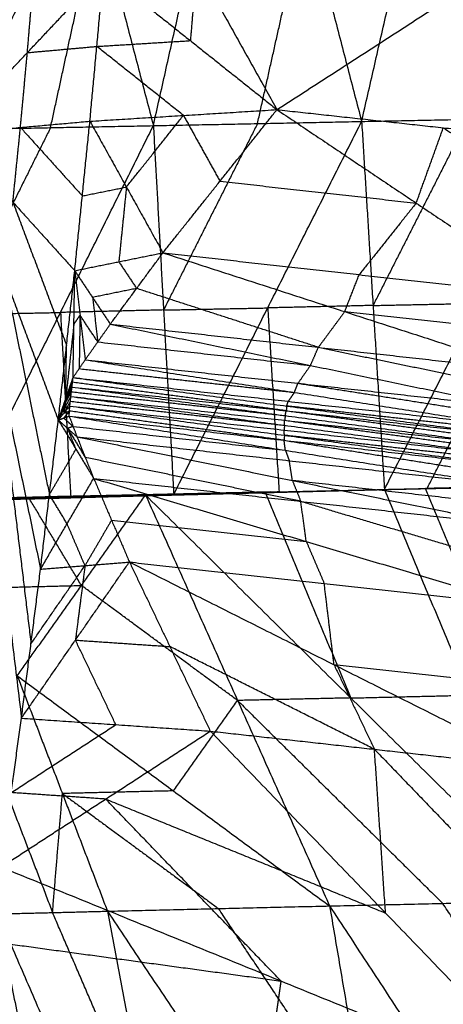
# Model space of a CAD drawing. Header units: millimetres. Extents: x -106 to 110, y -96 to 120.
# Tile 719 of 1020: x 101.69 to 104.19, y -2.97 to 2.83. Entities that reach past the tile are written whole.
import ezdxf

# ---------------------------------------------------------------- set-up
doc = ezdxf.new("R2010")
doc.units = ezdxf.units.MM
doc.header["$MEASUREMENT"] = 0
doc.layers.add('Default', color=7, linetype='Continuous', true_color=0x000000)

msp = doc.modelspace()

# ---------------------------------------------------------------- linework, layer by layer
at = {"layer": 'Default'}
for points in [[(101.2832, 2.159, 12.0172), (101.5213, 6.556, 12.0172), (101.7594, 10.9529, 12.0172)], [(101.2832, 2.159, 12.0172), (101.8578, 4.4025, 12.2207), (102.4325, 6.6461, 12.4242)], [(101.2832, 2.159, 12.0172), (101.8326, 3.9606, 12.2207), (102.382, 5.7622, 12.4242)], [(101.2832, 2.159, 12.0172), (101.8034, 3.5189, 12.2207), (102.3236, 4.8788, 12.4242)], [(103.7041, 2.2308, 8.593), (103.9956, 3.5027, 8.113), (104.287, 4.7746, 7.6329)], [(101.2642, 2.1827, 7.2941), (101.5415, 3.4549, 6.805), (101.8188, 4.727, 6.316)], [(101.8188, 4.727, 6.316), (102.1475, 3.4666, 7.1208), (102.4763, 2.2062, 7.9257)], [(102.4763, 2.2062, 7.9257), (102.761, 3.4783, 7.4413), (103.0457, 4.7504, 6.9569)], [(103.0457, 4.7504, 6.9569), (103.3749, 3.4906, 7.7749), (103.7041, 2.2308, 8.593)], [(101.2832, 2.159, 12.0172), (101.7704, 3.0775, 12.2207), (102.2576, 3.996, 12.4242)], [(102.2576, 3.996, 12.4242), (102.7313, 3.1483, 12.6977), (103.205, 2.3005, 12.9712)], [(103.205, 2.3005, 12.9712), (104.4507, 3.1054, 13.3557), (105.6963, 3.9103, 13.7401)], [(103.0902, 2.2185, 8.2593), (103.2325, 2.8545, 8.0171), (103.3749, 3.4906, 7.7749)], [(101.8702, 2.1945, 7.6099), (102.0089, 2.8305, 7.3654), (102.1475, 3.4666, 7.1208)], [(102.7313, 3.1483, 12.6977), (102.7129, 2.9277, 12.6977), (102.6944, 2.7071, 12.6977)], [(101.2832, 2.159, 12.0172), (101.7335, 2.6364, 12.2207), (102.1838, 3.1138, 12.4242)], [(101.7335, 2.6364, 12.2207), (101.7519, 2.857, 12.2207), (101.7704, 3.0775, 12.2207)], [(102.1022, 2.2323, 12.4242), (102.143, 2.6731, 12.4242), (102.1838, 3.1138, 12.4242)], [(102.1022, 2.2323, 12.4242), (102.143, 2.6731, 12.4242), (102.1838, 3.1138, 12.4242)], [(102.1838, 3.1138, 12.4242), (102.6944, 2.7071, 12.6977), (103.205, 2.3005, 12.9712)], [(101.7335, 2.6364, 12.2207), (101.9382, 2.6547, 12.3225), (102.143, 2.6731, 12.4242)], [(102.143, 2.6731, 12.4242), (102.4187, 2.6901, 12.561), (102.6944, 2.7071, 12.6977)], [(102.6536, 2.2664, 12.6977), (102.3983, 2.4697, 12.561), (102.143, 2.6731, 12.4242)], [(101.6927, 2.1956, 12.2207), (101.7131, 2.416, 12.2207), (101.7335, 2.6364, 12.2207)], [(102.1022, 2.2323, 12.4242), (102.6536, 2.2664, 12.6977), (103.205, 2.3005, 12.9712)], [(102.3174, 1.8446, 12.5537), (102.4855, 2.0555, 12.6257), (102.6536, 2.2664, 12.6977)], [(102.5327, 1.4569, 12.6831), (102.8689, 1.8787, 12.8271), (103.205, 2.3005, 12.9712)], [(102.6536, 2.2664, 12.6977), (102.7612, 2.0725, 12.7624), (102.8689, 1.8787, 12.8271)], [(103.205, 2.3005, 12.9712), (104.0259, 1.7498, 13.2901), (104.8467, 1.1992, 13.6089)], [(103.205, 2.3005, 12.9712), (104.1856, 2.1937, 13.3138), (105.1661, 2.0869, 13.6564)], [(101.2642, 2.1827, 7.2941), (101.8702, 2.1945, 7.6099), (102.4763, 2.2062, 7.9257)], [(101.2832, 2.159, 12.0172), (101.6927, 2.1956, 12.2207), (102.1022, 2.2323, 12.4242)], [(101.3815, 0.0041, 9.6097), (101.9289, 1.1052, 8.7677), (102.4763, 2.2062, 7.9257)], [(102.0129, 1.3515, 12.4242), (102.0576, 1.7919, 12.4242), (102.1022, 2.2323, 12.4242)], [(102.0129, 1.3515, 12.4242), (102.0576, 1.7919, 12.4242), (102.1022, 2.2323, 12.4242)], [(102.1022, 2.2323, 12.4242), (102.3174, 1.8446, 12.5537), (102.5327, 1.4569, 12.6831)], [(102.4763, 2.2062, 7.9257), (103.0902, 2.2185, 8.2593), (103.7041, 2.2308, 8.593)], [(102.4763, 2.2062, 7.9257), (102.5364, 1.1198, 9.0968), (102.5965, 0.0333, 10.268)], [(103.0902, 2.2185, 8.2593), (102.8133, 1.6691, 8.6781), (102.5364, 1.1198, 9.0968)], [(102.5965, 0.0333, 10.268), (103.1503, 1.1321, 9.4305), (103.7041, 2.2308, 8.593)], [(103.7041, 2.2308, 8.593), (104.3286, 2.2435, 8.9445), (104.9532, 2.2561, 9.2961)], [(103.7041, 2.2308, 8.593), (103.7712, 1.1465, 9.7795), (103.8384, 0.0621, 10.9659)], [(104.3286, 2.2435, 8.9445), (104.0499, 1.695, 9.362), (103.7712, 1.1465, 9.7795)], [(103.8384, 0.0621, 10.9659), (104.3958, 1.1591, 10.131), (104.9532, 2.2561, 9.2961)], [(101.2832, 2.159, 12.0172), (101.4909, 0.4367, 12.2207), (101.6986, -1.2856, 12.4242)], [(101.2832, 2.159, 12.0172), (101.5471, 0.8757, 12.2207), (101.8111, -0.4075, 12.4242)], [(101.2832, 2.159, 12.0172), (101.5995, 1.3153, 12.2207), (101.9159, 0.4716, 12.4242)], [(101.2832, 2.159, 12.0172), (101.6481, 1.7553, 12.2207), (102.0129, 1.3515, 12.4242)], [(101.8702, 2.1945, 7.6099), (101.5965, 1.6439, 8.0309), (101.3228, 1.0934, 8.4519)], [(101.6481, 1.7553, 12.2207), (101.6704, 1.9755, 12.2207), (101.6927, 2.1956, 12.2207)], [(101.6927, 2.1956, 12.2207), (101.8751, 1.9938, 12.3225), (102.0576, 1.7919, 12.4242)], [(104.0259, 1.7498, 13.2901), (104.1057, 1.9718, 13.3019), (104.1856, 2.1937, 13.3138)], [(104.1856, 2.1937, 13.3138), (104.596, 1.9184, 13.4732), (105.0064, 1.643, 13.6327)], [(102.8689, 1.8787, 12.8271), (103.4474, 1.8143, 13.0586), (104.0259, 1.7498, 13.2901)], [(102.0576, 1.7919, 12.4242), (102.1875, 1.8182, 12.489), (102.3174, 1.8446, 12.5537)], [(102.3174, 1.8446, 12.5537), (102.2951, 1.6244, 12.5537), (102.2728, 1.4042, 12.5537)], [(101.6481, 1.7553, 12.2207), (101.8062, 1.3334, 12.3225), (101.9644, 0.9115, 12.4242)], [(104.0259, 1.7498, 13.2901), (103.8578, 1.5389, 13.218), (103.6897, 1.328, 13.146)], [(102.0129, 1.3515, 12.4242), (102.2728, 1.4042, 12.5537), (102.5327, 1.4569, 12.6831)], [(102.2225, 1.0364, 12.5484), (102.3776, 1.2467, 12.6157), (102.5327, 1.4569, 12.6831)], [(102.5327, 1.4569, 12.6831), (103.6041, 1.11, 13.1342), (104.6755, 0.7632, 13.5853)], [(102.5327, 1.4569, 12.6831), (103.6897, 1.328, 13.146), (104.8467, 1.1992, 13.6089)], [(102.2728, 1.4042, 12.5537), (102.3252, 1.3254, 12.5847), (102.3776, 1.2467, 12.6157)], [(101.9159, 0.4716, 12.4242), (101.9644, 0.9115, 12.4242), (102.0129, 1.3515, 12.4242)], [(101.9159, 0.4716, 12.4242), (101.9644, 0.9115, 12.4242), (102.0129, 1.3515, 12.4242)], [(102.0029, 0.7216, 12.4541), (102.0079, 1.0366, 12.4392), (102.0129, 1.3515, 12.4242)], [(102.0129, 1.3515, 12.4242), (102.0438, 1.089, 12.4545), (102.0747, 0.8265, 12.4847)], [(102.0129, 1.3515, 12.4242), (102.1177, 1.194, 12.4863), (102.2225, 1.0364, 12.5484)], [(101.5995, 1.3153, 12.2207), (101.7315, 0.6737, 12.3225), (101.8635, 0.032, 12.4242)], [(103.6041, 1.11, 13.1342), (103.6469, 1.219, 13.1401), (103.6897, 1.328, 13.146)], [(102.3776, 1.2467, 12.6157), (102.2477, 1.2203, 12.551), (102.1177, 1.194, 12.4863)], [(103.449, 0.8998, 13.0668), (102.9133, 1.0732, 12.8413), (102.3776, 1.2467, 12.6157)], [(102.1177, 1.194, 12.4863), (102.1332, 1.0627, 12.5014), (102.1486, 0.9315, 12.5165)], [(104.09, 0.0678, 11.1105), (104.3687, 0.6163, 10.6931), (104.6474, 1.1648, 10.2756)], [(101.3228, 1.0934, 8.4519), (101.6258, 1.0993, 8.6098), (101.9289, 1.1052, 8.7677)], [(102.5364, 1.1198, 9.0968), (102.2326, 1.1125, 8.9323), (101.9289, 1.1052, 8.7677)], [(101.9289, 1.1052, 8.7677), (101.9589, 0.562, 9.3533), (101.989, 0.0187, 9.9388)], [(102.5364, 1.1198, 9.0968), (102.8433, 1.1259, 9.2637), (103.1503, 1.1321, 9.4305)], [(103.7712, 1.1465, 9.7795), (103.4608, 1.1393, 9.605), (103.1503, 1.1321, 9.4305)], [(103.1503, 1.1321, 9.4305), (103.1839, 0.5899, 10.0237), (103.2175, 0.0477, 10.617)], [(103.6041, 1.11, 13.1342), (103.5266, 1.0049, 13.1005), (103.449, 0.8998, 13.0668)], [(104.7611, 0.9812, 13.5971), (104.1826, 1.0456, 13.3657), (103.6041, 1.11, 13.1342)], [(103.7712, 1.1465, 9.7795), (104.0835, 1.1528, 9.9552), (104.3958, 1.1591, 10.131)], [(102.0079, 1.0366, 12.4392), (102.0259, 1.0628, 12.4468), (102.0438, 1.089, 12.4545)], [(102.0438, 1.089, 12.4545), (102.0413, 0.9316, 12.4619), (102.0388, 0.7741, 12.4694)], [(102.1486, 0.9315, 12.5165), (102.0962, 1.0103, 12.4855), (102.0438, 1.089, 12.4545)], [(102.0079, 1.0366, 12.4392), (101.9837, 0.8166, 12.4392), (101.9594, 0.5966, 12.4392)], [(102.0747, 0.8265, 12.4847), (102.1486, 0.9315, 12.5165), (102.2225, 1.0364, 12.5484)], [(102.2225, 1.0364, 12.5484), (103.4026, 0.7931, 13.0603), (104.5826, 0.5498, 13.5723)], [(102.2225, 1.0364, 12.5484), (103.449, 0.8998, 13.0668), (104.6755, 0.7632, 13.5853)], [(102.1486, 0.9315, 12.5165), (102.7756, 0.8623, 12.7884), (103.4026, 0.7931, 13.0603)], [(101.5471, 0.8757, 12.2207), (101.651, 0.0146, 12.3225), (101.7549, -0.8466, 12.4242)], [(101.9594, 0.5966, 12.4392), (101.9619, 0.7541, 12.4317), (101.9644, 0.9115, 12.4242)], [(103.4026, 0.7931, 13.0603), (103.4258, 0.8465, 13.0636), (103.449, 0.8998, 13.0668)], [(103.449, 0.8998, 13.0668), (104.039, 0.7782, 13.3228), (104.6291, 0.6565, 13.5788)], [(102.0029, 0.7216, 12.4541), (102.0388, 0.7741, 12.4694), (102.0747, 0.8265, 12.4847)], [(102.0747, 0.8265, 12.4847), (103.3074, 0.6342, 13.0259), (104.5401, 0.4418, 13.567)], [(102.0747, 0.8265, 12.4847), (103.3286, 0.6882, 13.0285), (104.5826, 0.5498, 13.5723)], [(102.0388, 0.7741, 12.4694), (102.6731, 0.7041, 12.7476), (103.3074, 0.6342, 13.0259)], [(103.4026, 0.7931, 13.0603), (103.3656, 0.7407, 13.0444), (103.3286, 0.6882, 13.0285)], [(101.9159, 0.4716, 12.4242), (101.9594, 0.5966, 12.4392), (102.0029, 0.7216, 12.4541)], [(101.9964, 0.6659, 12.454), (101.9997, 0.6937, 12.454), (102.0029, 0.7216, 12.4541)], [(102.0029, 0.7216, 12.4541), (103.2626, 0.554, 13.0096), (104.5223, 0.3864, 13.5652)], [(102.0029, 0.7216, 12.4541), (103.2715, 0.5817, 13.0106), (104.5401, 0.4418, 13.567)], [(101.9159, 0.4716, 12.4242), (101.9561, 0.5687, 12.4391), (101.9964, 0.6659, 12.454)], [(101.9997, 0.6937, 12.454), (101.9779, 0.6312, 12.4466), (101.9561, 0.5687, 12.4391)], [(101.9594, 0.5966, 12.4392), (101.9795, 0.6452, 12.4466), (101.9997, 0.6937, 12.454)], [(101.99, 0.6102, 12.4539), (101.9932, 0.638, 12.4539), (101.9964, 0.6659, 12.454)], [(101.9964, 0.6659, 12.454), (103.2536, 0.4976, 13.0092), (104.5107, 0.3293, 13.5645)], [(101.9964, 0.6659, 12.454), (103.2594, 0.5261, 13.0096), (104.5223, 0.3864, 13.5652)], [(103.2594, 0.5261, 13.0096), (102.6295, 0.6099, 12.7318), (101.9997, 0.6937, 12.454)], [(103.3074, 0.6342, 13.0259), (103.318, 0.6612, 13.0272), (103.3286, 0.6882, 13.0285)], [(103.3286, 0.6882, 13.0285), (103.945, 0.592, 13.2991), (104.5613, 0.4958, 13.5697)], [(101.9159, 0.4716, 12.4242), (101.9529, 0.5409, 12.4391), (101.99, 0.6102, 12.4539)], [(101.9869, 0.582, 12.4539), (101.9683, 0.5474, 12.4465), (101.9498, 0.5127, 12.4391)], [(101.9561, 0.5687, 12.4391), (101.9747, 0.6034, 12.4465), (101.9932, 0.638, 12.4539)], [(101.9837, 0.5539, 12.454), (101.9869, 0.582, 12.4539), (101.99, 0.6102, 12.4539)], [(101.9869, 0.582, 12.4539), (102.6182, 0.5112, 12.7317), (103.2496, 0.4403, 13.0095)], [(101.99, 0.6102, 12.4539), (103.2496, 0.4403, 13.0095), (104.5092, 0.2705, 13.5651)], [(101.99, 0.6102, 12.4539), (103.2504, 0.4697, 13.0092), (104.5107, 0.3293, 13.5645)], [(101.9932, 0.638, 12.4539), (102.6234, 0.5678, 12.7316), (103.2536, 0.4976, 13.0092)], [(103.2626, 0.554, 13.0096), (103.2671, 0.5678, 13.0101), (103.2715, 0.5817, 13.0106)], [(103.3074, 0.6342, 13.0259), (103.2894, 0.6079, 13.0182), (103.2715, 0.5817, 13.0106)], [(101.9159, 0.4716, 12.4242), (101.9498, 0.5127, 12.4391), (101.9837, 0.5539, 12.454)], [(101.9818, 0.5242, 12.4547), (101.9649, 0.5037, 12.4473), (101.9479, 0.4831, 12.4399)], [(101.9498, 0.5127, 12.4391), (101.9514, 0.5268, 12.4391), (101.9529, 0.5409, 12.4391)], [(101.9498, 0.5127, 12.4391), (101.9658, 0.5185, 12.4469), (101.9818, 0.5242, 12.4547)], [(101.9529, 0.5409, 12.4391), (101.9545, 0.5548, 12.4391), (101.9561, 0.5687, 12.4391)], [(101.98, 0.4946, 12.4555), (101.9818, 0.5242, 12.4547), (101.9837, 0.5539, 12.454)], [(103.247, 0.352, 13.0109), (102.6144, 0.4381, 12.7328), (101.9818, 0.5242, 12.4547)], [(101.9837, 0.5539, 12.454), (103.2465, 0.4122, 13.0095), (104.5092, 0.2705, 13.5651)], [(101.9837, 0.5539, 12.454), (103.2489, 0.3816, 13.0102), (104.5141, 0.2093, 13.5664)], [(103.2536, 0.4976, 13.0092), (103.2565, 0.5119, 13.0094), (103.2594, 0.5261, 13.0096)], [(103.2626, 0.554, 13.0096), (103.261, 0.5401, 13.0096), (103.2594, 0.5261, 13.0096)], [(103.2594, 0.5261, 13.0096), (103.8879, 0.442, 13.2872), (104.5165, 0.3579, 13.5648)], [(104.5312, 0.4141, 13.5661), (103.8969, 0.484, 13.2879), (103.2626, 0.554, 13.0096)], [(101.8111, -0.4075, 12.4242), (101.8635, 0.032, 12.4242), (101.9159, 0.4716, 12.4242)], [(101.8111, -0.4075, 12.4242), (101.8635, 0.032, 12.4242), (101.9159, 0.4716, 12.4242)], [(101.9159, 0.4716, 12.4242), (101.9479, 0.4831, 12.4399), (101.98, 0.4946, 12.4555)], [(101.9159, 0.4716, 12.4242), (101.9709, 0.4221, 12.4551), (102.0259, 0.3726, 12.486)], [(101.9159, 0.4716, 12.4242), (102.0201, 0.2996, 12.4875), (102.1243, 0.1276, 12.5508)], [(101.9479, 0.4831, 12.4399), (101.9754, 0.4584, 12.4553), (102.0029, 0.4336, 12.4708)], [(101.98, 0.4946, 12.4555), (102.0029, 0.4336, 12.4708), (102.0259, 0.3726, 12.486)], [(101.98, 0.4946, 12.4555), (103.247, 0.352, 13.0109), (104.5141, 0.2093, 13.5664)], [(101.98, 0.4946, 12.4555), (103.2546, 0.2929, 13.0125), (104.5293, 0.0912, 13.5695)], [(103.2496, 0.4403, 13.0095), (103.25, 0.455, 13.0093), (103.2504, 0.4697, 13.0092)], [(103.2536, 0.4976, 13.0092), (103.252, 0.4837, 13.0092), (103.2504, 0.4697, 13.0092)], [(103.2504, 0.4697, 13.0092), (103.8802, 0.3848, 13.287), (104.51, 0.2999, 13.5648)], [(102.0029, 0.4336, 12.4708), (101.9869, 0.4279, 12.463), (101.9709, 0.4221, 12.4551)], [(101.9709, 0.4221, 12.4551), (102.023, 0.3361, 12.4868), (102.0751, 0.2501, 12.5184)], [(102.0201, 0.2996, 12.4875), (101.9955, 0.3609, 12.4713), (101.9709, 0.4221, 12.4551)], [(102.0029, 0.4336, 12.4708), (102.6288, 0.3633, 12.7416), (103.2546, 0.2929, 13.0125)], [(103.2496, 0.4403, 13.0095), (103.248, 0.4262, 13.0095), (103.2465, 0.4122, 13.0095)], [(103.2489, 0.3816, 13.0102), (103.2477, 0.3969, 13.0098), (103.2465, 0.4122, 13.0095)], [(102.0259, 0.3726, 12.486), (102.0751, 0.2501, 12.5184), (102.1243, 0.1276, 12.5508)], [(102.0259, 0.3726, 12.486), (103.2776, 0.2319, 13.0278), (104.5293, 0.0912, 13.5695)], [(102.0259, 0.3726, 12.486), (103.296, 0.1148, 13.0318), (104.5662, -0.1431, 13.5775)], [(103.2489, 0.3816, 13.0102), (103.248, 0.3668, 13.0105), (103.247, 0.352, 13.0109)], [(103.247, 0.352, 13.0109), (103.8843, 0.2511, 13.2894), (104.5217, 0.1503, 13.5679)], [(103.2546, 0.2929, 13.0125), (103.2508, 0.3225, 13.0117), (103.247, 0.352, 13.0109)], [(104.5117, 0.2399, 13.5657), (103.8803, 0.3107, 13.2879), (103.2489, 0.3816, 13.0102)], [(101.8635, 0.032, 12.4242), (101.9418, 0.1658, 12.4559), (102.0201, 0.2996, 12.4875)], [(103.2546, 0.2929, 13.0125), (103.2661, 0.2624, 13.0201), (103.2776, 0.2319, 13.0278)], [(103.3452, -0.0077, 13.0641), (102.7101, 0.1212, 12.7913), (102.0751, 0.2501, 12.5184)], [(103.296, 0.1148, 13.0318), (103.2868, 0.1734, 13.0298), (103.2776, 0.2319, 13.0278)], [(101.8111, -0.4075, 12.4242), (101.9677, -0.1399, 12.4875), (102.1243, 0.1276, 12.5508)], [(102.1243, 0.1276, 12.5508), (102.2297, -0.1188, 12.6192), (102.3352, -0.3652, 12.6876)], [(102.1243, 0.1276, 12.5508), (103.3452, -0.0077, 13.0641), (104.5662, -0.1431, 13.5775)], [(102.1243, 0.1276, 12.5508), (103.378, -0.245, 13.0743), (104.6317, -0.6176, 13.5979)], [(102.4304, 0.0293, 10.1769), (103.1344, 0.0457, 10.5714), (103.8384, 0.0621, 10.9659)], [(102.4525, 0.0262, 10.1799), (103.1455, 0.0442, 10.5729), (103.8384, 0.0621, 10.9659)], [(102.4711, 0.0266, 10.1833), (103.1548, 0.0443, 10.5746), (103.8384, 0.0621, 10.9659)], [(102.485, 0.0288, 10.1885), (103.1617, 0.0454, 10.5772), (103.8384, 0.0621, 10.9659)], [(102.4945, 0.0315, 10.1949), (103.1665, 0.0468, 10.5804), (103.8384, 0.0621, 10.9659)], [(102.4984, 0.0327, 10.2041), (103.1684, 0.0474, 10.585), (103.8384, 0.0621, 10.9659)], [(102.5965, 0.0333, 10.268), (103.2175, 0.0477, 10.617), (103.8384, 0.0621, 10.9659)], [(104.5477, -0.0259, 13.5735), (103.9219, 0.0444, 13.3027), (103.296, 0.1148, 13.0318)], [(103.296, 0.1148, 13.0318), (103.3206, 0.0535, 13.048), (103.3452, -0.0077, 13.0641)], [(103.8383, 0.0625, 10.9661), (104.2176, 0.0711, 11.1826), (104.5968, 0.0798, 11.3992)], [(103.8383, 0.0625, 10.9661), (104.2155, 0.0709, 11.1795), (104.5927, 0.0793, 11.3929)], [(103.8383, 0.0625, 10.9661), (104.213, 0.0705, 11.1774), (104.5876, 0.0785, 11.3888)], [(103.8383, 0.0625, 10.9661), (104.2072, 0.0702, 11.1766), (104.576, 0.078, 11.3871)], [(103.8383, 0.0625, 10.9661), (104.2101, 0.0702, 11.1765), (104.5819, 0.078, 11.3868)], [(103.8383, 0.0625, 10.9661), (104.09, 0.068, 11.1106), (104.3417, 0.0736, 11.2551)], [(103.8383, 0.0625, 10.9661), (104.08, 0.0676, 11.1048), (104.3217, 0.0728, 11.2435)], [(103.8384, 0.0621, 10.9659), (104.09, 0.0678, 11.1105), (104.3417, 0.0736, 11.2551)], [(103.8384, 0.0621, 10.9659), (104.0801, 0.0675, 11.1047), (104.3217, 0.0728, 11.2435)], [(103.8384, 0.0621, 10.9659), (104.344, -1.15, 10.2124), (104.8495, -2.3622, 9.4588)], [(104.08, 0.0676, 11.1048), (104.2645, 0.0715, 11.21), (104.4489, 0.0754, 11.3153)], [(104.2072, 0.0702, 11.1766), (104.1436, 0.0689, 11.1407), (104.08, 0.0676, 11.1048)], [(104.5856, -1.1447, 10.3511), (104.3329, -0.5386, 10.7279), (104.0801, 0.0675, 11.1047)], [(104.4692, 0.0767, 11.3272), (104.2796, 0.0723, 11.2189), (104.09, 0.068, 11.1106)], [(104.09, 0.068, 11.1106), (104.1538, 0.0696, 11.1466), (104.2176, 0.0711, 11.1826)], [(101.0559, -0.0048, 9.4383), (101.7431, 0.0122, 9.8076), (102.4304, 0.0293, 10.1769)], [(101.0747, -0.0077, 9.4425), (101.4089, 0.0022, 9.625), (101.7431, 0.0122, 9.8076)], [(101.7619, 0.0093, 9.8118), (101.4183, 0.0008, 9.6271), (101.0747, -0.0077, 9.4425)], [(101.0935, -0.0106, 9.4466), (101.7619, 0.0093, 9.8118), (102.4304, 0.0293, 10.1769)], [(101.0935, -0.0106, 9.4466), (101.773, 0.0078, 9.8133), (102.4525, 0.0262, 10.1799)], [(101.7892, 0.0084, 9.817), (101.4495, -0.0008, 9.6336), (101.1097, -0.01, 9.4503)], [(101.1259, -0.0094, 9.454), (101.7985, 0.0086, 9.8186), (102.4711, 0.0266, 10.1833)], [(101.1259, -0.0094, 9.454), (101.7892, 0.0084, 9.817), (102.4525, 0.0262, 10.1799)], [(101.8111, 0.011, 9.8235), (101.4748, 0.002, 9.6411), (101.1385, -0.007, 9.4588)], [(101.1511, -0.0045, 9.4636), (101.818, 0.0121, 9.8261), (102.485, 0.0288, 10.1885)], [(101.1511, -0.0045, 9.4636), (101.8111, 0.011, 9.8235), (102.4711, 0.0266, 10.1833)], [(101.8274, 0.0151, 9.8315), (101.4939, 0.0068, 9.6503), (101.1604, -0.0015, 9.4691)], [(101.1698, 0.0014, 9.4745), (101.8321, 0.0165, 9.8347), (102.4945, 0.0315, 10.1949)], [(101.1698, 0.0014, 9.4745), (101.8274, 0.0151, 9.8315), (102.485, 0.0288, 10.1885)], [(101.8371, 0.0177, 9.8424), (101.5059, 0.0102, 9.6623), (101.1748, 0.0026, 9.4822)], [(101.1798, 0.0038, 9.4899), (101.8391, 0.0183, 9.847), (102.4984, 0.0327, 10.2041)], [(101.1798, 0.0038, 9.4899), (101.8371, 0.0177, 9.8424), (102.4945, 0.0315, 10.1949)], [(101.9399, 0.0184, 9.9069), (101.6103, 0.0112, 9.7283), (101.2806, 0.004, 9.5498)], [(101.3815, 0.0041, 9.6097), (101.989, 0.0187, 9.9388), (102.5965, 0.0333, 10.268)], [(101.3815, 0.0041, 9.6097), (101.9399, 0.0184, 9.9069), (102.4984, 0.0327, 10.2041)], [(101.6741, -1.036, 8.7064), (102.0522, -0.5034, 9.4416), (102.4304, 0.0293, 10.1769)], [(102.0522, -0.5034, 9.4416), (101.8977, -0.2456, 9.6246), (101.7431, 0.0122, 9.8076)], [(101.7619, 0.0093, 9.8118), (102.1017, 0.0185, 9.9951), (102.4415, 0.0277, 10.1784)], [(101.773, 0.0078, 9.8133), (101.7675, 0.0086, 9.8125), (101.7619, 0.0093, 9.8118)], [(101.773, 0.0078, 9.8133), (101.7811, 0.0081, 9.8151), (101.7892, 0.0084, 9.817)], [(101.7892, 0.0084, 9.817), (102.1255, 0.0174, 9.9993), (102.4618, 0.0264, 10.1816)], [(102.4618, 0.0264, 10.1816), (102.1302, 0.0175, 10.0001), (101.7985, 0.0086, 9.8186)], [(101.7985, 0.0086, 9.8186), (101.8048, 0.0098, 9.821), (101.8111, 0.011, 9.8235)], [(101.8111, 0.011, 9.8235), (102.1446, 0.0193, 10.0047), (102.4781, 0.0277, 10.1859)], [(102.4781, 0.0277, 10.1859), (102.148, 0.0199, 10.006), (101.818, 0.0121, 9.8261)], [(101.818, 0.0121, 9.8261), (101.8227, 0.0136, 9.8288), (101.8274, 0.0151, 9.8315)], [(101.8274, 0.0151, 9.8315), (102.1586, 0.0226, 10.0116), (102.4897, 0.0302, 10.1917)], [(102.4897, 0.0302, 10.1917), (102.1609, 0.0233, 10.0132), (101.8321, 0.0165, 9.8347)], [(101.8321, 0.0165, 9.8347), (101.8346, 0.0171, 9.8386), (101.8371, 0.0177, 9.8424)], [(101.8371, 0.0177, 9.8424), (102.1668, 0.0249, 10.021), (102.4964, 0.0321, 10.1995)], [(102.4964, 0.0321, 10.1995), (102.1677, 0.0252, 10.0233), (101.8391, 0.0183, 9.847)], [(101.8391, 0.0183, 9.847), (101.8895, 0.0184, 9.877), (101.9399, 0.0184, 9.9069)], [(101.9677, -0.1399, 12.4875), (101.9156, -0.0539, 12.4559), (101.8635, 0.032, 12.4242)], [(101.9399, 0.0184, 9.9069), (102.2437, 0.0257, 10.0715), (102.5474, 0.033, 10.2361)], [(102.5474, 0.033, 10.2361), (102.2682, 0.0259, 10.0875), (101.989, 0.0187, 9.9388)], [(102.4304, 0.0293, 10.1769), (102.4415, 0.0277, 10.1784), (102.4525, 0.0262, 10.1799)], [(102.4304, 0.0293, 10.1769), (102.9727, -1.1813, 9.4407), (103.5151, -2.3919, 8.7045)], [(102.4304, 0.0293, 10.1769), (103.64, -1.1665, 9.8178), (104.8495, -2.3622, 9.4588)], [(103.1455, 0.0442, 10.5729), (102.7935, 0.0359, 10.3757), (102.4415, 0.0277, 10.1784)], [(102.4525, 0.0262, 10.1799), (102.4618, 0.0264, 10.1816), (102.4711, 0.0266, 10.1833)], [(103.1548, 0.0443, 10.5746), (102.8083, 0.0354, 10.3781), (102.4618, 0.0264, 10.1816)], [(102.4711, 0.0266, 10.1833), (102.4781, 0.0277, 10.1859), (102.485, 0.0288, 10.1885)], [(103.1617, 0.0454, 10.5772), (102.8199, 0.0366, 10.3815), (102.4781, 0.0277, 10.1859)], [(102.485, 0.0288, 10.1885), (102.4897, 0.0302, 10.1917), (102.4945, 0.0315, 10.1949)], [(103.1665, 0.0468, 10.5804), (102.8281, 0.0385, 10.3861), (102.4897, 0.0302, 10.1917)], [(102.4945, 0.0315, 10.1949), (102.4964, 0.0321, 10.1995), (102.4984, 0.0327, 10.2041)], [(103.1684, 0.0474, 10.585), (102.8324, 0.0398, 10.3923), (102.4964, 0.0321, 10.1995)], [(102.4984, 0.0327, 10.2041), (102.5474, 0.033, 10.2361), (102.5965, 0.0333, 10.268)], [(103.2175, 0.0477, 10.617), (102.8824, 0.0404, 10.4265), (102.5474, 0.033, 10.2361)], [(102.5474, 0.033, 10.2361), (102.8579, 0.0402, 10.4106), (103.1684, 0.0474, 10.585)], [(103.1344, 0.0457, 10.5714), (103.1399, 0.0449, 10.5722), (103.1455, 0.0442, 10.5729)], [(103.1344, 0.0457, 10.5714), (103.3872, -0.5604, 10.1946), (103.64, -1.1665, 9.8178)], [(103.1455, 0.0442, 10.5729), (103.1501, 0.0442, 10.5738), (103.1548, 0.0443, 10.5746)], [(103.1548, 0.0443, 10.5746), (103.1582, 0.0449, 10.5759), (103.1617, 0.0454, 10.5772)], [(103.1617, 0.0454, 10.5772), (103.1641, 0.0461, 10.5788), (103.1665, 0.0468, 10.5804)], [(103.1665, 0.0468, 10.5804), (103.1674, 0.0471, 10.5827), (103.1684, 0.0474, 10.585)], [(103.3452, -0.0077, 13.0641), (103.9721, -0.194, 13.3259), (104.5989, -0.3804, 13.5877)], [(103.378, -0.245, 13.0743), (103.3616, -0.1264, 13.0692), (103.3452, -0.0077, 13.0641)], [(102.0732, -0.3864, 12.5559), (102.0204, -0.2631, 12.5217), (101.9677, -0.1399, 12.4875)], [(102.2297, -0.1188, 12.6192), (102.1515, -0.2526, 12.5876), (102.0732, -0.3864, 12.5559)], [(102.2297, -0.1188, 12.6192), (102.8039, -0.1819, 12.8468), (103.378, -0.245, 13.0743)], [(103.378, -0.245, 13.0743), (103.4307, -0.3682, 13.1086), (103.4835, -0.4914, 13.1428)], [(101.6986, -1.2856, 12.4242), (102.0169, -0.8254, 12.5559), (102.3352, -0.3652, 12.6876)], [(101.7549, -0.8466, 12.4242), (101.914, -0.6165, 12.4901), (102.0732, -0.3864, 12.5559)], [(101.8111, -0.4075, 12.4242), (102.0732, -0.3864, 12.5559), (102.3352, -0.3652, 12.6876)], [(102.0732, -0.3864, 12.5559), (102.045, -0.6059, 12.5559), (102.0169, -0.8254, 12.5559)], [(102.3352, -0.3652, 12.6876), (102.5736, -0.8635, 12.8343), (102.8119, -1.3618, 12.9811)], [(102.3352, -0.3652, 12.6876), (103.4835, -0.4914, 13.1428), (104.6317, -0.6176, 13.5979)], [(102.3352, -0.3652, 12.6876), (103.5414, -0.9705, 13.1669), (104.7475, -1.5758, 13.6462)], [(101.6986, -1.2856, 12.4242), (101.7549, -0.8466, 12.4242), (101.8111, -0.4075, 12.4242)], [(101.6986, -1.2856, 12.4242), (101.7549, -0.8466, 12.4242), (101.8111, -0.4075, 12.4242)], [(101.365, -0.5204, 9.0724), (101.7086, -0.5119, 9.257), (102.0522, -0.5034, 9.4416)], [(102.9727, -1.1813, 9.4407), (102.5125, -0.8424, 9.4412), (102.0522, -0.5034, 9.4416)], [(103.5414, -0.9705, 13.1669), (103.5124, -0.731, 13.1549), (103.4835, -0.4914, 13.1428)], [(102.0169, -0.8254, 12.5559), (102.2952, -0.8445, 12.6951), (102.5736, -0.8635, 12.8343)], [(102.2552, -1.3237, 12.7027), (102.1361, -1.0746, 12.6293), (102.0169, -0.8254, 12.5559)], [(103.7797, -1.4688, 13.3136), (103.1766, -1.1662, 13.074), (102.5736, -0.8635, 12.8343)], [(104.6896, -1.0967, 13.6221), (104.1155, -1.0336, 13.3945), (103.5414, -0.9705, 13.1669)], [(103.5414, -0.9705, 13.1669), (103.6605, -1.2197, 13.2403), (103.7797, -1.4688, 13.3136)], [(101.6741, -1.036, 8.7064), (101.94, -1.7295, 8.3488), (102.2058, -2.423, 7.9912)], [(101.6741, -1.036, 8.7064), (102.5946, -1.714, 8.7055), (103.5151, -2.3919, 8.7045)], [(103.64, -1.1665, 9.8178), (103.992, -1.1583, 10.0151), (104.344, -1.15, 10.2124)], [(102.5946, -1.714, 8.7055), (102.7837, -1.4476, 9.0731), (102.9727, -1.1813, 9.4407)], [(103.64, -1.1665, 9.8178), (103.3063, -1.1739, 9.6293), (102.9727, -1.1813, 9.4407)], [(102.9727, -1.1813, 9.4407), (103.5775, -1.7792, 9.2612), (104.1823, -2.3771, 9.0817)], [(101.5784, -2.1627, 12.4242), (101.6385, -1.7242, 12.4242), (101.6986, -1.2856, 12.4242)], [(101.5784, -2.1627, 12.4242), (101.6385, -1.7242, 12.4242), (101.6986, -1.2856, 12.4242)], [(101.6385, -1.7242, 12.4242), (101.9469, -1.5239, 12.5634), (102.2552, -1.3237, 12.7027)], [(101.6986, -1.2856, 12.4242), (102.2552, -1.3237, 12.7027), (102.8119, -1.3618, 12.9811)], [(101.5784, -2.1627, 12.4242), (102.1951, -1.7623, 12.7027), (102.8119, -1.3618, 12.9811)], [(102.8119, -1.3618, 12.9811), (103.7797, -1.4688, 13.3136), (104.7475, -1.5758, 13.6462)], [(102.8119, -1.3618, 12.9811), (103.845, -2.4338, 13.362), (104.8781, -3.5058, 13.743)], [(103.7797, -1.4688, 13.3136), (104.2962, -2.0048, 13.5041), (104.8128, -2.5408, 13.6946)], [(103.845, -2.4338, 13.362), (103.8123, -1.9513, 13.3378), (103.7797, -1.4688, 13.3136)], [(101.6162, -1.7375, 8.1782), (101.7491, -2.0843, 7.9994), (101.882, -2.431, 7.8206)], [(102.1951, -1.7623, 12.7027), (101.9168, -1.7432, 12.5634), (101.6385, -1.7242, 12.4242)], [(101.882, -2.431, 7.8206), (101.911, -2.0803, 8.0847), (101.94, -1.7295, 8.3488)], [(102.5946, -1.714, 8.7055), (102.2673, -1.7217, 8.5271), (101.94, -1.7295, 8.3488)], [(101.94, -1.7295, 8.3488), (102.4002, -2.0685, 8.3484), (102.8605, -2.4075, 8.3479)], [(102.1951, -1.7623, 12.7027), (103.0201, -2.0981, 13.0323), (103.845, -2.4338, 13.362)], [(103.2283, -2.8343, 13.0836), (102.7117, -2.2983, 12.8931), (102.1951, -1.7623, 12.7027)], [(101.5784, -2.1627, 12.4242), (103.2283, -2.8343, 13.0836), (104.8781, -3.5058, 13.743)], [(103.5151, -2.3919, 8.7045), (104.1823, -2.3771, 9.0817), (104.8495, -2.3622, 9.4588)], [(105.0535, -3.705, 9.0994), (104.6179, -3.041, 9.0905), (104.1823, -2.3771, 9.0817)], [(101.5583, -2.439, 7.6499), (101.882, -2.431, 7.8206), (102.2058, -2.423, 7.9912)], [(102.4574, -3.7627, 7.6507), (102.1697, -3.0969, 7.7356), (101.882, -2.431, 7.8206)], [(102.2058, -2.423, 7.9912), (102.8605, -2.4075, 8.3479), (103.5151, -2.3919, 8.7045)], [(102.2058, -2.423, 7.9912), (102.4574, -3.7627, 7.6507), (102.7091, -5.1024, 7.3102)], [(102.2058, -2.423, 7.9912), (103.0895, -3.7488, 7.9997), (103.9732, -5.0747, 8.0081)], [(103.7442, -3.7333, 8.3563), (103.3023, -3.0704, 8.3521), (102.8605, -2.4075, 8.3479)], [(103.5151, -2.3919, 8.7045), (103.7442, -3.7333, 8.3563), (103.9732, -5.0747, 8.0081)], [(103.5151, -2.3919, 8.7045), (104.3863, -3.7199, 8.7222), (105.2574, -5.0478, 8.7399)], [(100.9164, -2.4553, 7.3202), (101.4992, -3.7859, 7.1473), (102.0821, -5.1166, 6.9743)], [(101.8202, -3.7778, 7.3121), (101.5287, -3.1125, 7.3986), (101.2373, -2.4472, 7.4851)], [(101.5583, -2.439, 7.6499), (101.8202, -3.7778, 7.3121), (102.0821, -5.1166, 6.9743)], [(101.5583, -2.439, 7.6499), (102.1337, -3.7707, 7.4801), (102.7091, -5.1024, 7.3102)], [(101.5145, -2.6007, 12.4242), (102.3714, -2.7175, 12.7539), (103.2283, -2.8343, 13.0836)], [(103.2283, -2.8343, 13.0836), (103.1963, -3.0533, 13.0836), (103.1643, -3.2723, 13.0836)]]:
    msp.add_open_spline(points, degree=2, dxfattribs=at)

doc.saveas('drawing.dxf')
